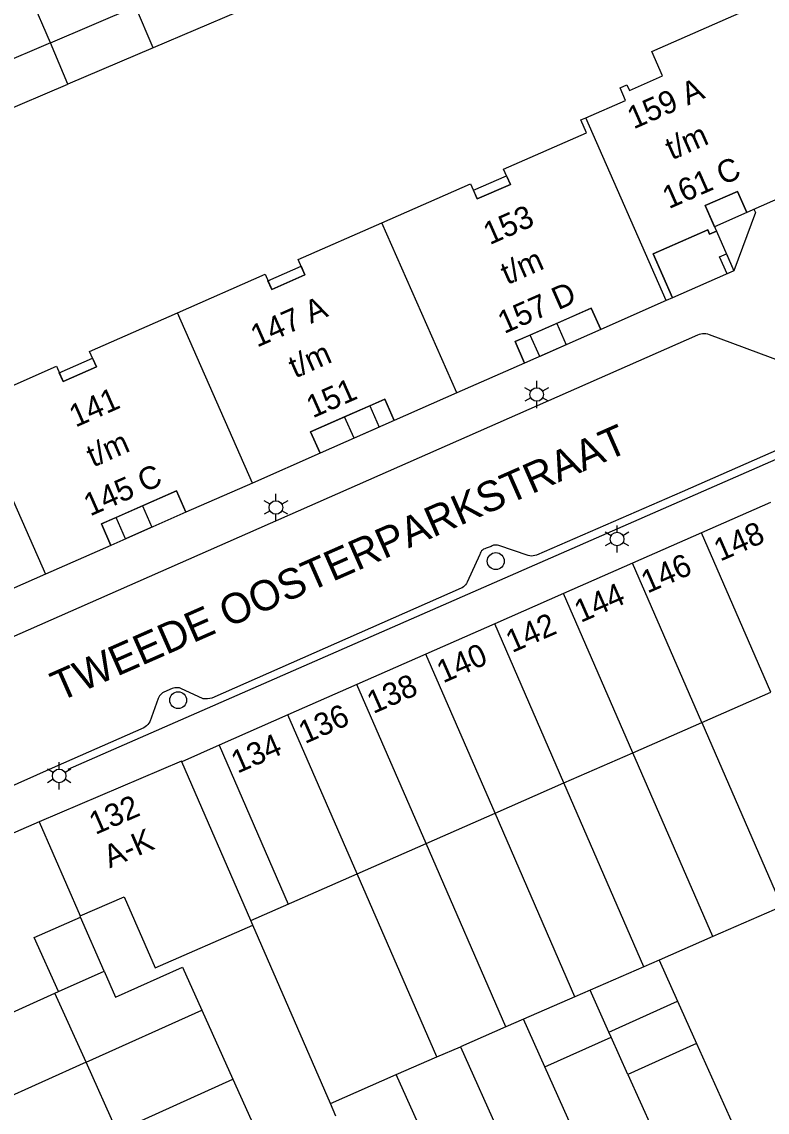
# Model space of a CAD drawing. Extents: x 122462 to 123306, y 485548 to 486417.
# Drawn here: x 123065.1 to 123114.5, y 485591 to 485663.3 of the extents above; entities that cross this region are included whole.
import ezdxf

# ---------------------------------------------------------------- set-up
doc = ezdxf.new("R2010")
doc.units = 0
for name, color, linetype in [('Level 1', 7, 'Continuous'), ('Level 10', 7, 'Continuous'), ('Level 11', 7, 'Continuous'), ('Level 17', 7, 'Continuous'), ('Level 19', 7, 'Continuous'), ('Level 2', 7, 'Continuous'), ('Level 30', 7, 'Continuous'), ('Level 34', 7, 'Continuous'), ('Level 4', 7, 'Continuous'), ('Level 5', 7, 'Continuous'), ('Level 50', 7, 'Continuous'), ('Level 53', 7, 'Continuous'), ('Level 58', 7, 'Continuous'), ('Level 59', 7, 'Continuous')]:
    doc.layers.add(name, color=color, linetype=linetype)

msp = doc.modelspace()

# ---------------------------------------------------------------- linework, layer by layer
at = {"layer": 'Level 1'}
for p, q in [((123100.592, 485643.304), (123098.838, 485642.531)), ((123088.207, 485637.847), (123086.535, 485637.11)), ((123114.754, 485631.419), (123110.186, 485629.41)), ((123073.137, 485631.207), (123071.392, 485630.438)), ((123110.186, 485629.41), (123105.618, 485627.402)), ((123105.618, 485627.402), (123101.049, 485625.394)), ((123101.049, 485625.394), (123096.482, 485623.387)), ((123096.482, 485623.387), (123091.913, 485621.378)), ((123091.913, 485621.378), (123087.345, 485619.37)), ((123087.345, 485619.37), (123082.777, 485617.362)), ((123110.205, 485616.854), (123114.774, 485618.861)), ((123082.777, 485617.362), (123078.209, 485615.354)), ((123105.636, 485614.847), (123110.205, 485616.854)), ((123078.209, 485615.354), (123075.745, 485614.248)), ((123101.067, 485612.84), (123105.636, 485614.847)), ((123096.499, 485610.833), (123101.067, 485612.84)), ((123091.93, 485608.826), (123096.499, 485610.833)), ((123087.362, 485606.819), (123091.93, 485608.826)), ((123080.321, 485603.726), (123087.362, 485606.819)), ((123115.51, 485604.655), (123110.937, 485602.659)), ((123069.032, 485603.947), (123068.996, 485604.029)), ((123080.459, 485603.409), (123080.321, 485603.726)), ((123110.937, 485602.659), (123107.371, 485601.104)), ((123107.371, 485601.104), (123106.363, 485600.664)), ((123106.363, 485600.664), (123102.802, 485599.112)), ((123067.337, 485598.913), (123067.565, 485599.015)), ((123069.395, 485594.33), (123067.337, 485598.913)), ((123102.802, 485599.112), (123101.789, 485598.67)), ((123101.789, 485598.67), (123098.386, 485597.186)), ((123104.05, 485596.334), (123108.596, 485598.376)), ((123108.596, 485598.376), (123109.856, 485595.57)), ((123097.215, 485596.675), (123094.21, 485595.364)), ((123098.386, 485597.186), (123097.215, 485596.675)), ((123099.805, 485594.027), (123104.2, 485596.001)), ((123104.2, 485596.001), (123104.05, 485596.334)), ((123094.21, 485595.364), (123098.391, 485586.058)), ((123109.856, 485595.57), (123105.31, 485593.529)), ((123071.452, 485589.751), (123069.395, 485594.33)), ((123101.624, 485589.977), (123099.805, 485594.027)), ((123105.31, 485593.529), (123106.941, 485589.899))]:
    msp.add_line(p, q, dxfattribs=at)
for points in [[(123102.513, 485656.923), (123105.15, 485658.082), (123104.787, 485658.906), (123105.245, 485659.108), (123105.406, 485658.742), (123107.603, 485659.71), (123106.896, 485661.316), (123131.906, 485672.331), (123132.612, 485670.729), (123134.808, 485671.696), (123134.647, 485672.062), (123135.104, 485672.263), (123135.467, 485671.439), (123138.094, 485672.594)], [(123143.438, 485660.484), (123143.083, 485660.327), (123141.803, 485663.235), (123138.179, 485661.639), (123138.304, 485661.356), (123137.855, 485661.158), (123137.108, 485662.854), (123134.89, 485661.877), (123135.503, 485660.486), (123126.802, 485656.654), (123125.651, 485659.27), (123120.75, 485657.111), (123121.902, 485654.496), (123113.193, 485650.66), (123112.58, 485652.052), (123110.428, 485651.104), (123111.173, 485649.408), (123110.724, 485649.211), (123110.6, 485649.494), (123106.975, 485647.9), (123108.257, 485644.987), (123107.851, 485644.807)], [(123089.007, 485649.968), (123094.876, 485652.554), (123095.32, 485651.548), (123097.516, 485652.515), (123097.072, 485653.522), (123102.562, 485655.94), (123102.192, 485656.782), (123102.513, 485656.923)], [(123075.452, 485643.996), (123081.26, 485646.555), (123081.704, 485645.549), (123083.904, 485646.518), (123083.461, 485647.525), (123089.007, 485649.968)], [(123107.851, 485644.807), (123103.502, 485642.891), (123102.877, 485644.311), (123100.592, 485643.304)], [(123061.734, 485637.952), (123067.431, 485640.462), (123067.874, 485639.456), (123070.08, 485640.427), (123069.636, 485641.434), (123075.452, 485643.996)], [(123098.838, 485642.531), (123097.84, 485642.091), (123098.465, 485640.672), (123093.974, 485638.694)], [(123093.974, 485638.694), (123089.82, 485636.864), (123089.195, 485638.282), (123088.207, 485637.847)], [(123086.535, 485637.11), (123084.277, 485636.115), (123084.902, 485634.697), (123080.42, 485632.722)], [(123080.42, 485632.722), (123076.019, 485630.783), (123075.394, 485632.202), (123073.137, 485631.207)], [(123071.392, 485630.438), (123070.416, 485630.008), (123071.041, 485628.59), (123066.701, 485626.678)], [(123066.701, 485626.678), (123062.378, 485624.773), (123061.753, 485626.192), (123060.806, 485625.775)], [(123075.745, 485614.248), (123075.729, 485614.279), (123066.279, 485610.269)], [(123066.279, 485610.269), (123059.494, 485607.31), (123052.709, 485604.35), (123057.168, 485594.345)], [(123068.996, 485604.029), (123071.922, 485605.302), (123073.972, 485600.588), (123080.459, 485603.409)], [(123067.565, 485599.015), (123065.952, 485602.607), (123069.032, 485603.947)]]:
    msp.add_lwpolyline(points, dxfattribs=at)
at = {"layer": 'Level 10'}
for points in [[(123095.32, 485651.548), (123095.066, 485652.124), (123097.262, 485653.091), (123097.516, 485652.515), (123095.32, 485651.548)], [(123111.04, 485649.711), (123110.428, 485651.104), (123112.58, 485652.052), (123113.193, 485650.66), (123111.04, 485649.711)], [(123112.33, 485646.779), (123108.257, 485644.987), (123106.975, 485647.9), (123110.6, 485649.494), (123110.724, 485649.211), (123111.173, 485649.408), (123112.33, 485646.779)], [(123081.704, 485645.549), (123081.45, 485646.125), (123083.65, 485647.095), (123083.904, 485646.518), (123081.704, 485645.549)], [(123098.465, 485640.672), (123097.84, 485642.091), (123102.877, 485644.311), (123103.502, 485642.891), (123098.465, 485640.672)], [(123067.874, 485639.456), (123067.621, 485640.033), (123069.826, 485641.003), (123070.08, 485640.427), (123067.874, 485639.456)], [(123084.902, 485634.697), (123084.277, 485636.115), (123089.195, 485638.282), (123089.82, 485636.864), (123084.902, 485634.697)], [(123071.041, 485628.59), (123070.416, 485630.008), (123075.394, 485632.202), (123076.019, 485630.783), (123071.041, 485628.59)]]:
    msp.add_lwpolyline(points, dxfattribs=at)
at = {"layer": 'Level 11'}
msp.add_lwpolyline([(123113.663, 485650.867), (123113.762, 485650.642), (123112.33, 485646.779)], dxfattribs=at)
at = {"layer": 'Level 17'}
msp.add_line((123167.101, 485657.051), (123068.183, 485613.738), dxfattribs=at)
for points in [[(123059.035, 485620.111), (123109.941, 485642.545), (123110.044, 485642.584), (123110.151, 485642.612), (123110.26, 485642.627), (123110.37, 485642.63), (123110.48, 485642.622), (123110.588, 485642.601), (123110.693, 485642.568), (123115.505, 485640.78)], [(123116.786, 485635.597), (123108.895, 485632.144), (123099.244, 485627.943)], [(123099.244, 485627.943), (123099.138, 485627.909), (123099.028, 485627.889), (123098.917, 485627.882), (123098.806, 485627.889), (123098.697, 485627.91), (123096.759, 485628.582), (123096.672, 485628.603), (123096.583, 485628.611), (123096.493, 485628.607), (123096.405, 485628.591), (123096.32, 485628.563), (123096.239, 485628.524), (123095.913, 485628.394), (123095.827, 485628.37), (123095.745, 485628.331), (123095.672, 485628.28), (123095.607, 485628.218), (123095.554, 485628.146), (123095.513, 485628.066), (123095.486, 485627.98), (123094.65, 485626.139), (123094.606, 485626.053), (123094.551, 485625.973), (123094.487, 485625.901), (123094.413, 485625.838), (123094.333, 485625.785), (123094.246, 485625.742), (123077.738, 485618.461), (123077.597, 485618.43), (123077.453, 485618.413), (123077.309, 485618.412), (123077.165, 485618.427), (123075.689, 485619.107), (123075.592, 485619.136), (123075.493, 485619.153), (123075.392, 485619.157), (123075.291, 485619.149), (123075.193, 485619.129), (123075.097, 485619.096), (123074.553, 485618.857), (123074.469, 485618.811), (123074.392, 485618.754), (123074.322, 485618.688), (123074.262, 485618.614), (123074.212, 485618.532), (123074.172, 485618.445), (123073.619, 485616.904), (123073.56, 485616.806), (123073.49, 485616.716), (123073.411, 485616.634), (123073.322, 485616.562), (123073.225, 485616.501), (123067.352, 485613.901), (123058.667, 485610.037)]]:
    msp.add_lwpolyline(points, dxfattribs=at)
at = {"layer": 'Level 19'}
for p, q in [((123067.031, 485661.895), (123062.693, 485672.078)), ((123110.205, 485616.854), (123115.51, 485604.655)), ((123110.937, 485602.659), (123105.636, 485614.847)), ((123106.363, 485600.664), (123101.067, 485612.84)), ((123101.789, 485598.67), (123096.499, 485610.833)), ((123097.215, 485596.675), (123091.93, 485608.826)), ((123092.641, 485594.68), (123087.362, 485606.819)), ((123070.588, 485600.372), (123069.032, 485603.947)), ((123085.592, 485591.606), (123080.459, 485603.409)), ((123067.565, 485599.015), (123070.588, 485600.372)), ((123069.395, 485594.33), (123077.076, 485597.781)), ((123077.076, 485597.781), (123079.134, 485593.202)), ((123105.31, 485593.529), (123104.2, 485596.001)), ((123092.641, 485594.68), (123094.21, 485595.364)), ((123089.957, 485593.51), (123092.641, 485594.68)), ((123071.452, 485589.751), (123079.134, 485593.202)), ((123079.134, 485593.202), (123081.191, 485588.624)), ((123085.592, 485591.606), (123089.957, 485593.51)), ((123093.236, 485586.21), (123089.957, 485593.51)), ((123085.956, 485590.766), (123085.592, 485591.606))]:
    msp.add_line(p, q, dxfattribs=at)
msp.add_lwpolyline([(123070.588, 485600.372), (123071.34, 485598.644), (123075.789, 485600.644), (123077.076, 485597.781)], dxfattribs=at)
at = {"layer": 'Level 2'}
for p, q in [((123067.031, 485661.895), (123072.669, 485664.298)), ((123073.836, 485661.557), (123072.669, 485664.298)), ((123079.448, 485663.948), (123073.836, 485661.557)), ((123067.031, 485661.895), (123061.479, 485659.53)), ((123068.199, 485659.155), (123067.031, 485661.895)), ((123073.836, 485661.557), (123068.199, 485659.155)), ((123062.647, 485656.789), (123068.199, 485659.155))]:
    msp.add_line(p, q, dxfattribs=at)
at = {"layer": 'Level 30'}
for points in [[(123100.592, 485643.304), (123101.217, 485641.884), (123099.463, 485641.112), (123098.838, 485642.531)], [(123088.207, 485637.847), (123088.832, 485636.428), (123087.16, 485635.692), (123086.535, 485637.11)], [(123073.137, 485631.207), (123073.762, 485629.789), (123072.017, 485629.02), (123071.392, 485630.438)]]:
    msp.add_lwpolyline(points, dxfattribs=at)
at = {"layer": 'Level 34'}
msp.add_lwpolyline([(123111.882, 485646.583), (123111.382, 485647.718), (123111.831, 485647.916), (123112.33, 485646.779), (123111.882, 485646.583)], dxfattribs=at)
at = {"layer": 'Level 4'}
for p, q in [((123107.851, 485644.807), (123102.513, 485656.923)), ((123093.974, 485638.694), (123089.007, 485649.968)), ((123080.42, 485632.722), (123075.452, 485643.996)), ((123061.734, 485637.952), (123066.701, 485626.678)), ((123080.321, 485603.726), (123075.745, 485614.248)), ((123066.279, 485610.269), (123068.996, 485604.029)), ((123107.371, 485601.104), (123108.596, 485598.376)), ((123057.168, 485594.345), (123067.337, 485598.913)), ((123104.05, 485596.334), (123102.802, 485599.112)), ((123099.805, 485594.027), (123098.386, 485597.186)), ((123069.395, 485594.33), (123059.246, 485589.771))]:
    msp.add_line(p, q, dxfattribs=at)
at = {"layer": 'Level 5'}
for p, q in [((123110.186, 485629.41), (123110.184, 485629.414)), ((123114.774, 485618.861), (123110.186, 485629.41)), ((123105.618, 485627.402), (123105.616, 485627.406)), ((123110.205, 485616.854), (123105.618, 485627.402)), ((123101.049, 485625.394), (123101.048, 485625.397)), ((123105.636, 485614.847), (123101.049, 485625.394)), ((123096.482, 485623.387), (123096.481, 485623.389)), ((123101.067, 485612.84), (123096.482, 485623.387)), ((123091.913, 485621.378), (123091.912, 485621.38)), ((123096.499, 485610.833), (123091.913, 485621.378)), ((123087.345, 485619.37), (123087.344, 485619.371)), ((123091.93, 485608.826), (123087.345, 485619.37)), ((123082.777, 485617.362), (123082.777, 485617.363)), ((123087.362, 485606.819), (123082.777, 485617.362)), ((123078.209, 485615.354), (123082.793, 485604.812)), ((123109.856, 485595.57), (123116.34, 485581.13))]:
    msp.add_line(p, q, dxfattribs=at)
at = {"layer": 'Level 50'}
for p, q in [((123099.262, 485639.038), (123099.262, 485639.488)), ((123098.872, 485638.813), (123098.482, 485639.038)), ((123100.041, 485639.038), (123099.651, 485638.813)), ((123098.872, 485638.363), (123098.482, 485638.138)), ((123099.262, 485637.688), (123099.262, 485638.138)), ((123100.041, 485638.138), (123099.651, 485638.363)), ((123081.59, 485631.324), (123081.2, 485631.549)), ((123081.98, 485631.549), (123081.98, 485631.999)), ((123082.759, 485631.549), (123082.369, 485631.324)), ((123081.59, 485630.874), (123081.2, 485630.649)), ((123081.98, 485630.199), (123081.98, 485630.649)), ((123082.759, 485630.649), (123082.369, 485630.874)), ((123104.591, 485629.456), (123104.591, 485629.906)), ((123104.201, 485629.231), (123103.811, 485629.456)), ((123105.37, 485629.456), (123104.98, 485629.231)), ((123104.201, 485628.781), (123103.811, 485628.556)), ((123104.591, 485628.106), (123104.591, 485628.556)), ((123105.37, 485628.556), (123104.98, 485628.781)), ((123067.616, 485613.759), (123067.616, 485614.209)), ((123067.226, 485613.534), (123066.836, 485613.759)), ((123068.395, 485613.759), (123068.005, 485613.534)), ((123067.226, 485613.084), (123066.836, 485612.859)), ((123067.616, 485612.409), (123067.616, 485612.859)), ((123068.395, 485612.859), (123068.005, 485613.084))]:
    msp.add_line(p, q, dxfattribs=at)
for centre in [(123099.262, 485638.588), (123081.98, 485631.099), (123104.591, 485629.006), (123067.616, 485613.309)]:
    msp.add_circle(centre, 0.45, dxfattribs=at)
at = {"layer": 'Level 53'}
for centre in [(123096.548, 485627.545), (123075.5, 485618.331)]:
    msp.add_circle(centre, 0.56, dxfattribs=at)

# ---------------------------------------------------------------- texts
at = {"layer": 'Level 58'}
for s, rotation, p in [('159 A', 23.77023, (123105.688, 485656.152)), ('t/m', 23.77023, (123108.217, 485654.108)), ('161 C', 23.77023, (123108.018, 485650.863)), ('153', 23.77825, (123096.148, 485648.482)), ('t/m', 23.77825, (123097.305, 485645.835)), ('157 D', 23.77825, (123097.108, 485642.59)), ('147 A', 23.77825, (123080.724, 485641.687)), ('t/m', 23.77825, (123083.25, 485639.643)), ('151', 23.77825, (123084.422, 485637)), ('141', 23.77825, (123068.701, 485636.389)), ('t/m', 23.77825, (123069.86, 485633.743)), ('145 C', 23.77825, (123069.664, 485630.498)), ('148', 23.7154, (123111.424, 485627.503)), ('146', 23.7154, (123106.601, 485625.385)), ('144', 23.7154, (123102.176, 485623.441)), ('142', 23.7154, (123097.634, 485621.445)), ('140', 23.7154, (123093.058, 485619.435)), ('138', 23.7154, (123088.432, 485617.403)), ('136', 23.7154, (123083.902, 485615.413)), ('134', 23.7154, (123079.431, 485613.449)), ('132', 23.49459, (123070.015, 485609.389)), ('A-K', 23.49459, (123070.967, 485607.173))]:
    msp.add_text(s, height=1.5, rotation=rotation, dxfattribs=at).set_placement(p)
at = {"layer": 'Level 59'}
msp.add_text('TWEEDE OOSTERPARKSTRAAT', height=2, rotation=23.74026, dxfattribs=at).set_placement((123067.641, 485618.211))

doc.saveas('drawing.dxf')
